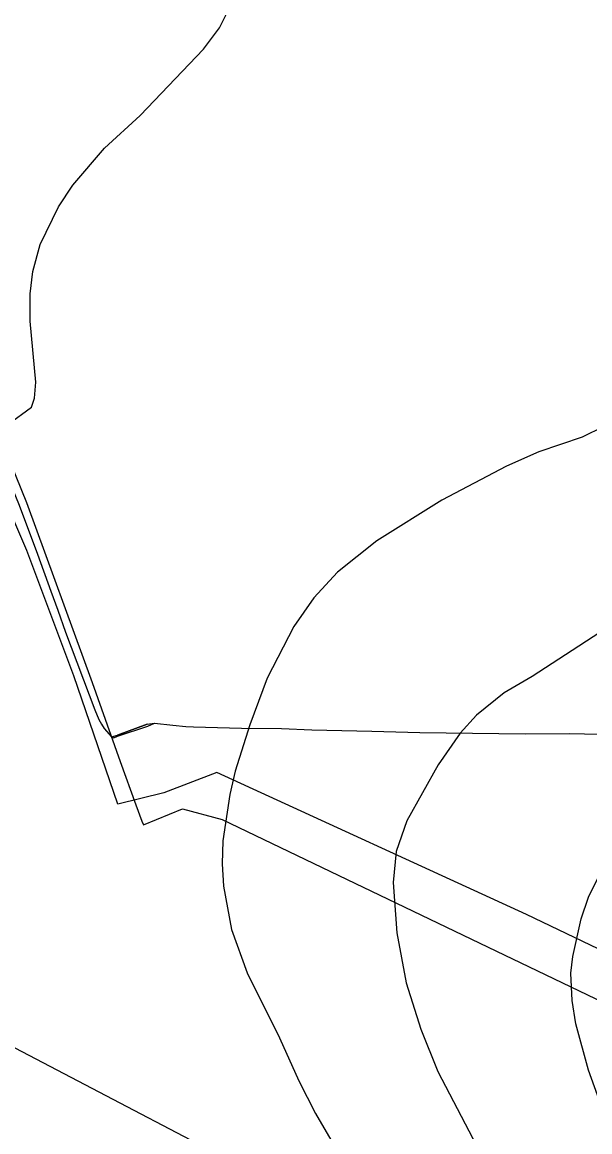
# Model space of a CAD drawing. Extents: x -662620 to -656370, y -1067090 to -1062990.
# Drawn here: x -660005.6 to -659795.3, y -1063930.2 to -1063519.5 of the extents above; entities that cross this region are included whole.
import ezdxf

# ---------------------------------------------------------------- set-up
doc = ezdxf.new("R2010")
doc.units = 0
for name, color, linetype in [('Ochr__pás__vod__zdroje_II__stupně', 7, 'Continuous'), ('SDELOVACÍ_VEDENÍ_-_PODZEMNÍ', 7, 'Continuous'), ('VRSTEVNICE_ZDŮRAZNĚNÁ', 7, 'Continuous'), ('VRSTEVNICE_ZÁKLADNÍ', 7, 'Continuous')]:
    doc.layers.add(name, color=color, linetype=linetype)

msp = doc.modelspace()

# ---------------------------------------------------------------- linework, layer by layer
at = {"layer": 'Ochr__pás__vod__zdroje_II__stupně'}
msp.add_lwpolyline([(-660464.98, -1064477.66), (-660479.16, -1064319.24), (-660481.94, -1064186.81), (-660479.3, -1063994.59), (-660360.21, -1063702.35), (-660281.08, -1063700.79), (-660243.47, -1063702.35), (-660222.31, -1063711.76), (-660211.34, -1063724.29), (-660187.06, -1063774.43), (-660164.34, -1063811.26), (-660075.02, -1063846.52), (-660042.89, -1063862.97), (-660047.59, -1063878.64), (-659927.67, -1063941.34), (-659907.68, -1063958.21), (-659897.75, -1063968.57), (-659822.34, -1063992.17), (-659732.05, -1064020.39)], dxfattribs=at)
at = {"layer": 'SDELOVACÍ_VEDENÍ_-_PODZEMNÍ'}
for points in [[(-659818.78, -1063849.76), (-659933.52, -1063797.25), (-659953.08, -1063804.82), (-659970.1, -1063808.93), (-659986.46, -1063761.42), (-660003.91, -1063715.06), (-660023.46, -1063669.48), (-660043.77, -1063624.01), (-660062.55, -1063577.66), (-660081.57, -1063532.6), (-660103.58, -1063488.83), (-660131.29, -1063448.6), (-660161.11, -1063405.71), (-660193.09, -1063368.98), (-660228.14, -1063333.7), (-660262.58, -1063298.23), (-660297.59, -1063263.51), (-660333.68, -1063228.64), (-660367.68, -1063197.43), (-660403.89, -1063162.5), (-660435.51, -1063140.87), (-660437.08, -1063140.19)], [(-659818.78, -1063849.76), (-659933.52, -1063797.25), (-659953.08, -1063804.82), (-659970.1, -1063808.93), (-659986.46, -1063761.42), (-660003.91, -1063715.06), (-660023.46, -1063669.48), (-660043.77, -1063624.01), (-660062.55, -1063577.66), (-660081.57, -1063532.6), (-660103.58, -1063488.83), (-660131.29, -1063448.6), (-660161.11, -1063405.71), (-660193.09, -1063368.98), (-660228.14, -1063333.7), (-660262.58, -1063298.23), (-660297.59, -1063263.51), (-660333.68, -1063228.64), (-660367.68, -1063197.43), (-660403.89, -1063162.5), (-660435.51, -1063140.87), (-660437.08, -1063140.19)], [(-659818.78, -1063849.76), (-659933.52, -1063797.25), (-659953.08, -1063804.82), (-659970.1, -1063808.93), (-659986.46, -1063761.42), (-660003.91, -1063715.06), (-660023.46, -1063669.48), (-660043.77, -1063624.01), (-660062.55, -1063577.66), (-660081.57, -1063532.6), (-660103.58, -1063488.83), (-660131.29, -1063448.6), (-660161.11, -1063405.71), (-660193.09, -1063368.98), (-660228.14, -1063333.7), (-660262.58, -1063298.23), (-660297.59, -1063263.51), (-660333.68, -1063228.64), (-660367.68, -1063197.43), (-660403.89, -1063162.5), (-660435.51, -1063140.87), (-660437.08, -1063140.19)], [(-659818.78, -1063849.76), (-659933.52, -1063797.25), (-659953.08, -1063804.82), (-659970.1, -1063808.93), (-659986.46, -1063761.42), (-660003.91, -1063715.06), (-660023.46, -1063669.48), (-660043.77, -1063624.01), (-660062.55, -1063577.66), (-660081.57, -1063532.6), (-660103.58, -1063488.83), (-660131.29, -1063448.6), (-660161.11, -1063405.71), (-660193.09, -1063368.98), (-660228.14, -1063333.7), (-660262.58, -1063298.23), (-660297.59, -1063263.51), (-660333.68, -1063228.64), (-660367.68, -1063197.43), (-660403.89, -1063162.5), (-660435.51, -1063140.87), (-660437.08, -1063140.19)], [(-659818.78, -1063849.76), (-659933.52, -1063797.25), (-659953.08, -1063804.82), (-659970.1, -1063808.93), (-659986.46, -1063761.42), (-660003.91, -1063715.06), (-660023.46, -1063669.48), (-660043.77, -1063624.01), (-660062.55, -1063577.66), (-660081.57, -1063532.6), (-660103.58, -1063488.83), (-660131.29, -1063448.6), (-660161.11, -1063405.71), (-660193.09, -1063368.98), (-660228.14, -1063333.7), (-660262.58, -1063298.23), (-660297.59, -1063263.51), (-660333.68, -1063228.64), (-660367.68, -1063197.43), (-660403.89, -1063162.5), (-660435.51, -1063140.87), (-660437.08, -1063140.19)], [(-659818.78, -1063849.76), (-659933.52, -1063797.25), (-659953.08, -1063804.82), (-659970.1, -1063808.93), (-659986.46, -1063761.42), (-660003.91, -1063715.06), (-660023.46, -1063669.48), (-660043.77, -1063624.01), (-660062.55, -1063577.66), (-660081.57, -1063532.6), (-660103.58, -1063488.83), (-660131.29, -1063448.6), (-660161.11, -1063405.71), (-660193.09, -1063368.98), (-660228.14, -1063333.7), (-660262.58, -1063298.23), (-660297.59, -1063263.51), (-660333.68, -1063228.64), (-660367.68, -1063197.43), (-660403.89, -1063162.5), (-660435.51, -1063140.87), (-660437.08, -1063140.19)], [(-660083.37, -1063514.56), (-660077.07, -1063527.41), (-660072.31, -1063538.11), (-660066.95, -1063551.25), (-660060.02, -1063566.88), (-660049.91, -1063592.08), (-660042.38, -1063611.02), (-660038.68, -1063619.46), (-660028.33, -1063644.92), (-660026.31, -1063649.58), (-660023.17, -1063656.35), (-660012.62, -1063682.23), (-660009.37, -1063691.57), (-660006.73, -1063698.33), (-659999.84, -1063716.38), (-659995, -1063730.07), (-659992.37, -1063737.15), (-659989.57, -1063745.28), (-659978.7, -1063774.09), (-659977.15, -1063777.58), (-659976.21, -1063779.32)], [(-660083.37, -1063514.56), (-660077.07, -1063527.41), (-660072.31, -1063538.11), (-660066.95, -1063551.25), (-660060.02, -1063566.88), (-660049.91, -1063592.08), (-660042.38, -1063611.02), (-660038.68, -1063619.46), (-660028.33, -1063644.92), (-660026.31, -1063649.58), (-660023.17, -1063656.35), (-660012.62, -1063682.23), (-660009.37, -1063691.57), (-660006.73, -1063698.33), (-659999.84, -1063716.38), (-659995, -1063730.07), (-659992.37, -1063737.15), (-659989.57, -1063745.28), (-659978.7, -1063774.09), (-659977.15, -1063777.58), (-659976.21, -1063779.32)], [(-660083.37, -1063514.56), (-660077.07, -1063527.41), (-660072.31, -1063538.11), (-660066.95, -1063551.25), (-660060.02, -1063566.88), (-660049.91, -1063592.08), (-660042.38, -1063611.02), (-660038.68, -1063619.46), (-660028.33, -1063644.92), (-660026.31, -1063649.58), (-660023.17, -1063656.35), (-660012.62, -1063682.23), (-660009.37, -1063691.57), (-660006.73, -1063698.33), (-659999.84, -1063716.38), (-659995, -1063730.07), (-659992.37, -1063737.15), (-659989.57, -1063745.28), (-659978.7, -1063774.09), (-659977.15, -1063777.58), (-659976.21, -1063779.32)], [(-660083.37, -1063514.56), (-660077.07, -1063527.41), (-660072.31, -1063538.11), (-660066.95, -1063551.25), (-660060.02, -1063566.88), (-660049.91, -1063592.08), (-660042.38, -1063611.02), (-660038.68, -1063619.46), (-660028.33, -1063644.92), (-660026.31, -1063649.58), (-660023.17, -1063656.35), (-660012.62, -1063682.23), (-660009.37, -1063691.57), (-660006.73, -1063698.33), (-659999.84, -1063716.38), (-659995, -1063730.07), (-659992.37, -1063737.15), (-659989.57, -1063745.28), (-659978.7, -1063774.09), (-659977.15, -1063777.58), (-659976.21, -1063779.32)], [(-660083.37, -1063514.56), (-660077.07, -1063527.41), (-660072.31, -1063538.11), (-660066.95, -1063551.25), (-660060.02, -1063566.88), (-660049.91, -1063592.08), (-660042.38, -1063611.02), (-660038.68, -1063619.46), (-660028.33, -1063644.92), (-660026.31, -1063649.58), (-660023.17, -1063656.35), (-660012.62, -1063682.23), (-660009.37, -1063691.57), (-660006.73, -1063698.33), (-659999.84, -1063716.38), (-659995, -1063730.07), (-659992.37, -1063737.15), (-659989.57, -1063745.28), (-659978.7, -1063774.09), (-659977.15, -1063777.58), (-659976.21, -1063779.32)], [(-660083.37, -1063514.56), (-660077.07, -1063527.41), (-660072.31, -1063538.11), (-660066.95, -1063551.25), (-660060.02, -1063566.88), (-660049.91, -1063592.08), (-660042.38, -1063611.02), (-660038.68, -1063619.46), (-660028.33, -1063644.92), (-660026.31, -1063649.58), (-660023.17, -1063656.35), (-660012.62, -1063682.23), (-660009.37, -1063691.57), (-660006.73, -1063698.33), (-659999.84, -1063716.38), (-659995, -1063730.07), (-659992.37, -1063737.15), (-659989.57, -1063745.28), (-659978.7, -1063774.09), (-659977.15, -1063777.58), (-659976.21, -1063779.32)], [(-660083.37, -1063514.56), (-660077.07, -1063527.41), (-660072.31, -1063538.11), (-660066.95, -1063551.25), (-660060.02, -1063566.88), (-660049.91, -1063592.08), (-660042.38, -1063611.02), (-660038.68, -1063619.46), (-660028.33, -1063644.92), (-660026.31, -1063649.58), (-660023.17, -1063656.35), (-660012.62, -1063682.23), (-660009.37, -1063691.57), (-660006.73, -1063698.33), (-659999.84, -1063716.38), (-659995, -1063730.07), (-659992.37, -1063737.15), (-659989.57, -1063745.28), (-659978.7, -1063774.09), (-659977.15, -1063777.58), (-659976.21, -1063779.32)], [(-660083.37, -1063514.56), (-660077.07, -1063527.41), (-660072.31, -1063538.11), (-660066.95, -1063551.25), (-660060.02, -1063566.88), (-660049.91, -1063592.08), (-660042.38, -1063611.02), (-660038.68, -1063619.46), (-660028.33, -1063644.92), (-660026.31, -1063649.58), (-660023.17, -1063656.35), (-660012.62, -1063682.23), (-660009.37, -1063691.57), (-660006.73, -1063698.33), (-659999.84, -1063716.38), (-659995, -1063730.07), (-659992.37, -1063737.15), (-659989.57, -1063745.28), (-659978.7, -1063774.09), (-659977.15, -1063777.58), (-659976.21, -1063779.32)], [(-660083.37, -1063514.56), (-660077.07, -1063527.41), (-660072.31, -1063538.11), (-660066.95, -1063551.25), (-660060.02, -1063566.88), (-660049.91, -1063592.08), (-660042.38, -1063611.02), (-660038.68, -1063619.46), (-660028.33, -1063644.92), (-660026.31, -1063649.58), (-660023.17, -1063656.35), (-660012.62, -1063682.23), (-660009.37, -1063691.57), (-660006.73, -1063698.33), (-659999.84, -1063716.38), (-659995, -1063730.07), (-659992.37, -1063737.15), (-659989.57, -1063745.28), (-659978.7, -1063774.09), (-659977.15, -1063777.58), (-659976.21, -1063779.32)], [(-660083.37, -1063514.56), (-660077.07, -1063527.41), (-660072.31, -1063538.11), (-660066.95, -1063551.25), (-660060.02, -1063566.88), (-660049.91, -1063592.08), (-660042.38, -1063611.02), (-660038.68, -1063619.46), (-660028.33, -1063644.92), (-660026.31, -1063649.58), (-660023.17, -1063656.35), (-660012.62, -1063682.23), (-660009.37, -1063691.57), (-660006.73, -1063698.33), (-659999.84, -1063716.38), (-659995, -1063730.07), (-659992.37, -1063737.15), (-659989.57, -1063745.28), (-659978.7, -1063774.09), (-659977.15, -1063777.58), (-659976.21, -1063779.32)], [(-660083.37, -1063514.56), (-660077.07, -1063527.41), (-660072.31, -1063538.11), (-660066.95, -1063551.25), (-660060.02, -1063566.88), (-660049.91, -1063592.08), (-660042.38, -1063611.02), (-660038.68, -1063619.46), (-660028.33, -1063644.92), (-660026.31, -1063649.58), (-660023.17, -1063656.35), (-660012.62, -1063682.23), (-660009.37, -1063691.57), (-660006.73, -1063698.33), (-659999.84, -1063716.38), (-659995, -1063730.07), (-659992.37, -1063737.15), (-659989.57, -1063745.28), (-659978.7, -1063774.09), (-659977.15, -1063777.58), (-659976.21, -1063779.32)], [(-660083.37, -1063514.56), (-660077.07, -1063527.41), (-660072.31, -1063538.11), (-660066.95, -1063551.25), (-660060.02, -1063566.88), (-660049.91, -1063592.08), (-660042.38, -1063611.02), (-660038.68, -1063619.46), (-660028.33, -1063644.92), (-660026.31, -1063649.58), (-660023.17, -1063656.35), (-660012.62, -1063682.23), (-660009.37, -1063691.57), (-660006.73, -1063698.33), (-659999.84, -1063716.38), (-659995, -1063730.07), (-659992.37, -1063737.15), (-659989.57, -1063745.28), (-659978.7, -1063774.09), (-659977.15, -1063777.58), (-659976.21, -1063779.32)], [(-660044.8, -1063598.86), (-660022.53, -1063651.93), (-660004, -1063697.35), (-659979.7, -1063763.99), (-659969.29, -1063793.16), (-659963.54, -1063809.23), (-659961.21, -1063815.25)], [(-660044.8, -1063598.86), (-660022.53, -1063651.93), (-660004, -1063697.35), (-659979.7, -1063763.99), (-659969.29, -1063793.16), (-659963.54, -1063809.23), (-659961.21, -1063815.25)], [(-659976.21, -1063779.32), (-659975.26, -1063780.93), (-659972.53, -1063784.06)], [(-659976.21, -1063779.32), (-659975.26, -1063780.93), (-659972.53, -1063784.06)], [(-659976.21, -1063779.32), (-659975.26, -1063780.93), (-659972.53, -1063784.06)], [(-659976.21, -1063779.32), (-659975.26, -1063780.93), (-659972.53, -1063784.06)], [(-659976.21, -1063779.32), (-659975.26, -1063780.93), (-659972.53, -1063784.06)], [(-659976.21, -1063779.32), (-659975.26, -1063780.93), (-659972.53, -1063784.06)], [(-659976.21, -1063779.32), (-659975.26, -1063780.93), (-659972.53, -1063784.06)], [(-659976.21, -1063779.32), (-659975.26, -1063780.93), (-659972.53, -1063784.06)], [(-659976.21, -1063779.32), (-659975.26, -1063780.93), (-659972.53, -1063784.06)], [(-659976.21, -1063779.32), (-659975.26, -1063780.93), (-659972.53, -1063784.06)], [(-659976.21, -1063779.32), (-659975.26, -1063780.93), (-659972.53, -1063784.06)], [(-659976.21, -1063779.32), (-659975.26, -1063780.93), (-659972.53, -1063784.06)], [(-659972.53, -1063784.06), (-659970.22, -1063783.45), (-659959.26, -1063779.39), (-659956.52, -1063779.04)], [(-659972.53, -1063784.06), (-659971.68, -1063784.39), (-659970.24, -1063783.85), (-659959.08, -1063780.11), (-659956.52, -1063779.04)], [(-659972.53, -1063784.06), (-659970.22, -1063783.45), (-659959.26, -1063779.39), (-659956.52, -1063779.04)], [(-659972.53, -1063784.06), (-659970.22, -1063783.45), (-659959.26, -1063779.39), (-659956.52, -1063779.04)], [(-659972.53, -1063784.06), (-659971.68, -1063784.39), (-659970.24, -1063783.85), (-659959.08, -1063780.11), (-659956.52, -1063779.04)], [(-659972.53, -1063784.06), (-659970.22, -1063783.45), (-659959.26, -1063779.39), (-659956.52, -1063779.04)], [(-659972.53, -1063784.06), (-659971.68, -1063784.39), (-659970.24, -1063783.85), (-659959.08, -1063780.11), (-659956.52, -1063779.04)], [(-659972.53, -1063784.06), (-659970.22, -1063783.45), (-659959.26, -1063779.39), (-659956.52, -1063779.04)], [(-659972.53, -1063784.06), (-659970.22, -1063783.45), (-659959.26, -1063779.39), (-659956.52, -1063779.04)], [(-659972.53, -1063784.06), (-659971.68, -1063784.39), (-659970.24, -1063783.85), (-659959.08, -1063780.11), (-659956.52, -1063779.04)], [(-659972.53, -1063784.06), (-659970.22, -1063783.45), (-659959.26, -1063779.39), (-659956.52, -1063779.04)], [(-659972.53, -1063784.06), (-659971.68, -1063784.39), (-659970.24, -1063783.85), (-659959.08, -1063780.11), (-659956.52, -1063779.04)], [(-659972.53, -1063784.06), (-659970.22, -1063783.45), (-659959.26, -1063779.39), (-659956.52, -1063779.04)], [(-659972.53, -1063784.06), (-659970.22, -1063783.45), (-659959.26, -1063779.39), (-659956.52, -1063779.04)], [(-659972.53, -1063784.06), (-659971.68, -1063784.39), (-659970.24, -1063783.85), (-659959.08, -1063780.11), (-659956.52, -1063779.04)], [(-659972.53, -1063784.06), (-659970.22, -1063783.45), (-659959.26, -1063779.39), (-659956.52, -1063779.04)], [(-659972.53, -1063784.06), (-659971.68, -1063784.39), (-659970.24, -1063783.85), (-659959.08, -1063780.11), (-659956.52, -1063779.04)], [(-659972.53, -1063784.06), (-659970.22, -1063783.45), (-659959.26, -1063779.39), (-659956.52, -1063779.04)], [(-659972.53, -1063784.06), (-659970.22, -1063783.45), (-659959.26, -1063779.39), (-659956.52, -1063779.04)], [(-659972.53, -1063784.06), (-659971.68, -1063784.39), (-659970.24, -1063783.85), (-659959.08, -1063780.11), (-659956.52, -1063779.04)], [(-659970.24, -1063783.85), (-659959.08, -1063780.11)], [(-659970.24, -1063783.85), (-659959.08, -1063780.11)], [(-659970.24, -1063783.85), (-659959.08, -1063780.11)], [(-659970.24, -1063783.85), (-659959.08, -1063780.11)], [(-659959.26, -1063779.39), (-659970.22, -1063783.45)], [(-659959.26, -1063779.39), (-659970.22, -1063783.45)], [(-659959.26, -1063779.39), (-659970.22, -1063783.45)], [(-659959.26, -1063779.39), (-659970.22, -1063783.45)], [(-659956.52, -1063779.04), (-659949.76, -1063779.7), (-659944.98, -1063780.25), (-659942.18, -1063780.36), (-659924.32, -1063780.81), (-659909.56, -1063780.94), (-659898.35, -1063781.44), (-659876.07, -1063781.99), (-659858.26, -1063782.47), (-659819.27, -1063782.95), (-659803, -1063782.85), (-659785.99, -1063783.13)], [(-659956.52, -1063779.04), (-659949.76, -1063779.7), (-659944.98, -1063780.25), (-659942.18, -1063780.36), (-659924.32, -1063780.81), (-659909.56, -1063780.94), (-659898.35, -1063781.44), (-659876.07, -1063781.99), (-659858.26, -1063782.47), (-659819.27, -1063782.95), (-659803, -1063782.85), (-659785.99, -1063783.13)], [(-659956.52, -1063779.04), (-659949.76, -1063779.7), (-659944.98, -1063780.25), (-659942.18, -1063780.36), (-659924.32, -1063780.81), (-659909.56, -1063780.94), (-659898.35, -1063781.44), (-659876.07, -1063781.99), (-659858.26, -1063782.47), (-659819.27, -1063782.95), (-659803, -1063782.85), (-659785.99, -1063783.13)], [(-659956.52, -1063779.04), (-659949.76, -1063779.7), (-659944.98, -1063780.25), (-659942.18, -1063780.36), (-659924.32, -1063780.81), (-659909.56, -1063780.94), (-659898.35, -1063781.44), (-659876.07, -1063781.99), (-659858.26, -1063782.47), (-659819.27, -1063782.95), (-659803, -1063782.85), (-659785.99, -1063783.13)], [(-659956.52, -1063779.04), (-659949.76, -1063779.7), (-659944.98, -1063780.25), (-659942.18, -1063780.36), (-659924.32, -1063780.81), (-659909.56, -1063780.94), (-659898.35, -1063781.44), (-659876.07, -1063781.99), (-659858.26, -1063782.47), (-659819.27, -1063782.95), (-659803, -1063782.85), (-659785.99, -1063783.13)], [(-659956.52, -1063779.04), (-659949.76, -1063779.7), (-659944.98, -1063780.25), (-659942.18, -1063780.36), (-659924.32, -1063780.81), (-659909.56, -1063780.94), (-659898.35, -1063781.44), (-659876.07, -1063781.99), (-659858.26, -1063782.47), (-659819.27, -1063782.95), (-659803, -1063782.85), (-659785.99, -1063783.13)], [(-659956.52, -1063779.04), (-659949.76, -1063779.7), (-659944.98, -1063780.25), (-659942.18, -1063780.36), (-659924.32, -1063780.81), (-659909.56, -1063780.94), (-659898.35, -1063781.44), (-659876.07, -1063781.99), (-659858.26, -1063782.47), (-659819.27, -1063782.95), (-659803, -1063782.85), (-659785.99, -1063783.13)], [(-659956.52, -1063779.04), (-659949.76, -1063779.7), (-659944.98, -1063780.25), (-659942.18, -1063780.36), (-659924.32, -1063780.81), (-659909.56, -1063780.94), (-659898.35, -1063781.44), (-659876.07, -1063781.99), (-659858.26, -1063782.47), (-659819.27, -1063782.95), (-659803, -1063782.85), (-659785.99, -1063783.13)], [(-659956.52, -1063779.04), (-659949.76, -1063779.7), (-659944.98, -1063780.25), (-659942.18, -1063780.36), (-659924.32, -1063780.81), (-659909.56, -1063780.94), (-659898.35, -1063781.44), (-659876.07, -1063781.99), (-659858.26, -1063782.47), (-659819.27, -1063782.95), (-659803, -1063782.85), (-659785.99, -1063783.13)], [(-659956.52, -1063779.04), (-659949.76, -1063779.7), (-659944.98, -1063780.25), (-659942.18, -1063780.36), (-659924.32, -1063780.81), (-659909.56, -1063780.94), (-659898.35, -1063781.44), (-659876.07, -1063781.99), (-659858.26, -1063782.47), (-659819.27, -1063782.95), (-659803, -1063782.85), (-659785.99, -1063783.13)], [(-659956.52, -1063779.04), (-659949.76, -1063779.7), (-659944.98, -1063780.25), (-659942.18, -1063780.36), (-659924.32, -1063780.81), (-659909.56, -1063780.94), (-659898.35, -1063781.44), (-659876.07, -1063781.99), (-659858.26, -1063782.47), (-659819.27, -1063782.95), (-659803, -1063782.85), (-659785.99, -1063783.13)], [(-659956.52, -1063779.04), (-659949.76, -1063779.7), (-659944.98, -1063780.25), (-659942.18, -1063780.36), (-659924.32, -1063780.81), (-659909.56, -1063780.94), (-659898.35, -1063781.44), (-659876.07, -1063781.99), (-659858.26, -1063782.47), (-659819.27, -1063782.95), (-659803, -1063782.85), (-659785.99, -1063783.13)], [(-659956.52, -1063779.04), (-659949.76, -1063779.7), (-659944.98, -1063780.25), (-659942.18, -1063780.36), (-659924.32, -1063780.81), (-659909.56, -1063780.94), (-659898.35, -1063781.44), (-659876.07, -1063781.99), (-659858.26, -1063782.47), (-659819.27, -1063782.95), (-659803, -1063782.85), (-659785.99, -1063783.13)], [(-659956.52, -1063779.04), (-659949.76, -1063779.7), (-659944.98, -1063780.25), (-659942.18, -1063780.36), (-659924.32, -1063780.81), (-659909.56, -1063780.94), (-659898.35, -1063781.44), (-659876.07, -1063781.99), (-659858.26, -1063782.47), (-659819.27, -1063782.95), (-659803, -1063782.85), (-659785.99, -1063783.13)], [(-659956.52, -1063779.04), (-659949.76, -1063779.7), (-659944.98, -1063780.25), (-659942.18, -1063780.36), (-659924.32, -1063780.81), (-659909.56, -1063780.94), (-659898.35, -1063781.44), (-659876.07, -1063781.99), (-659858.26, -1063782.47), (-659819.27, -1063782.95), (-659803, -1063782.85), (-659785.99, -1063783.13)], [(-659956.52, -1063779.04), (-659949.76, -1063779.7), (-659944.98, -1063780.25), (-659942.18, -1063780.36), (-659924.32, -1063780.81), (-659909.56, -1063780.94), (-659898.35, -1063781.44), (-659876.07, -1063781.99), (-659858.26, -1063782.47), (-659819.27, -1063782.95), (-659803, -1063782.85), (-659785.99, -1063783.13)], [(-659956.52, -1063779.04), (-659949.76, -1063779.7), (-659944.98, -1063780.25), (-659942.18, -1063780.36), (-659924.32, -1063780.81), (-659909.56, -1063780.94), (-659898.35, -1063781.44), (-659876.07, -1063781.99), (-659858.26, -1063782.47), (-659819.27, -1063782.95), (-659803, -1063782.85), (-659785.99, -1063783.13)], [(-659956.52, -1063779.04), (-659949.76, -1063779.7), (-659944.98, -1063780.25), (-659942.18, -1063780.36), (-659924.32, -1063780.81), (-659909.56, -1063780.94), (-659898.35, -1063781.44), (-659876.07, -1063781.99), (-659858.26, -1063782.47), (-659819.27, -1063782.95), (-659803, -1063782.85), (-659785.99, -1063783.13)], [(-659961.21, -1063815.25), (-659960.66, -1063816.62), (-659946.21, -1063810.74), (-659931.45, -1063814.68), (-659771.74, -1063891.3)], [(-659961.21, -1063815.25), (-659960.66, -1063816.62), (-659946.21, -1063810.74), (-659931.45, -1063814.68), (-659771.74, -1063891.3)], [(-659694.07, -1063909.53), (-659818.78, -1063849.76)], [(-659694.07, -1063909.53), (-659818.78, -1063849.76)], [(-659694.07, -1063909.53), (-659818.78, -1063849.76)], [(-659694.07, -1063909.53), (-659818.78, -1063849.76)]]:
    msp.add_lwpolyline(points, dxfattribs=at)
at = {"layer": 'VRSTEVNICE_ZDŮRAZNĚNÁ'}
msp.add_lwpolyline([(-659790.17, -1063669.14), (-659798.18, -1063673.14), (-659814.19, -1063678.57), (-659826.19, -1063683.86), (-659850.21, -1063696.44), (-659874.22, -1063711.45), (-659888.8, -1063723.03), (-659897.52, -1063732.6), (-659904.95, -1063743.18), (-659914.81, -1063762.33), (-659921.24, -1063779.63), (-659926.67, -1063796.78), (-659928.68, -1063805.36), (-659931.25, -1063822.51), (-659931.53, -1063831.08), (-659930.96, -1063839.37), (-659928.1, -1063855.38), (-659922.24, -1063871.39), (-659910.24, -1063895.4), (-659903.09, -1063911.41), (-659896.94, -1063923.42), (-659882.65, -1063948)], dxfattribs=at)
at = {"layer": 'VRSTEVNICE_ZÁKLADNÍ'}
for points in [[(-660010.86, -1063668.43), (-660002.14, -1063661.99), (-660001, -1063658.71), (-660000.57, -1063652.7), (-660002.57, -1063630.12), (-660002.57, -1063620.12), (-660001.57, -1063611.83), (-659998.86, -1063601.82), (-659992.14, -1063587.81), (-659986.85, -1063579.81), (-659975.13, -1063566.09), (-659961.84, -1063554.08), (-659938.4, -1063529.5), (-659932.54, -1063521.63), (-659928.39, -1063513.49)], [(-660010.86, -1063668.43), (-660002.14, -1063661.99), (-660001, -1063658.71), (-660000.57, -1063652.7), (-660002.57, -1063630.12), (-660002.57, -1063620.12), (-660001.57, -1063611.83), (-659998.86, -1063601.82), (-659992.14, -1063587.81), (-659986.85, -1063579.81), (-659975.13, -1063566.09), (-659961.84, -1063554.08), (-659938.4, -1063529.5), (-659932.54, -1063521.63), (-659928.39, -1063513.49)], [(-659779.31, -1063737.46), (-659816.76, -1063761.76), (-659827.05, -1063767.76), (-659837.34, -1063776.05), (-659843.35, -1063782.63), (-659851.49, -1063794.35), (-659863.07, -1063815.08), (-659867.07, -1063826.51), (-659868.22, -1063837.94), (-659866.79, -1063856.53), (-659863.35, -1063875.11), (-659857.92, -1063892.26), (-659851.64, -1063907.98), (-659830.05, -1063949.29), (-659823.33, -1063964.01), (-659816.62, -1063981.16), (-659813.04, -1063992.6)], [(-659779.31, -1063737.46), (-659816.76, -1063761.76), (-659827.05, -1063767.76), (-659837.34, -1063776.05), (-659843.35, -1063782.63), (-659851.49, -1063794.35), (-659863.07, -1063815.08), (-659867.07, -1063826.51), (-659868.22, -1063837.94), (-659866.79, -1063856.53), (-659863.35, -1063875.11), (-659857.92, -1063892.26), (-659851.64, -1063907.98), (-659830.05, -1063949.29), (-659823.33, -1063964.01), (-659816.62, -1063981.16), (-659813.04, -1063992.6)], [(-659780.45, -1063950.29), (-659795.89, -1063907.41), (-659800.47, -1063890.26), (-659801.89, -1063881.68), (-659802.32, -1063871.53), (-659801.61, -1063865.39), (-659798.61, -1063851.38), (-659795.89, -1063843.38), (-659791.89, -1063835.37)], [(-659780.45, -1063950.29), (-659795.89, -1063907.41), (-659800.47, -1063890.26), (-659801.89, -1063881.68), (-659802.32, -1063871.53), (-659801.61, -1063865.39), (-659798.61, -1063851.38), (-659795.89, -1063843.38), (-659791.89, -1063835.37)]]:
    msp.add_lwpolyline(points, dxfattribs=at)

doc.saveas('drawing.dxf')
